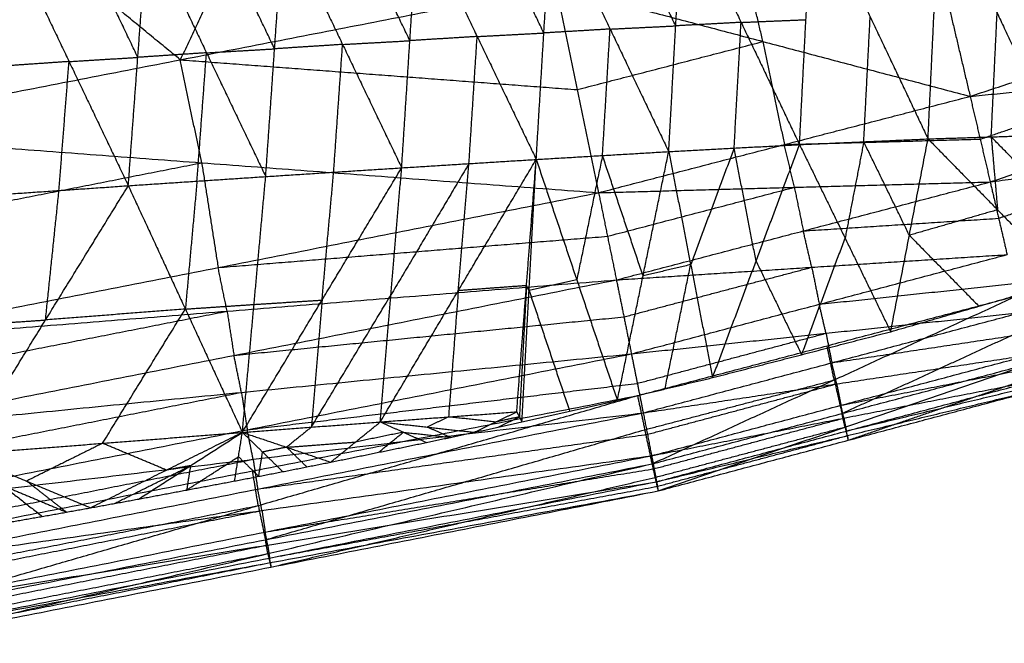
# Model space of a CAD drawing. Header units: millimetres. Extents: x -106 to 110, y -96 to 120.
# Tile 470 of 656: x 19.78 to 26.95, y -94.84 to -90.3. Entities that reach past the tile are written whole.
import ezdxf

# ---------------------------------------------------------------- set-up
doc = ezdxf.new("R2010")
doc.units = ezdxf.units.MM
doc.header["$MEASUREMENT"] = 0
doc.layers.add('Default', color=7, linetype='Continuous', true_color=0x000000)

msp = doc.modelspace()

# ---------------------------------------------------------------- linework, layer by layer
at = {"layer": 'Default'}
for points in [[(18.2146, -91.121, 13.7555), (19.1593, -89.123, 13.0899), (20.1041, -87.1249, 12.4242)], [(21.8931, -88.5906, 13.0837), (21.4207, -89.5897, 13.4165), (20.9483, -90.5887, 13.7493)], [(20.9483, -90.5887, 13.7493), (20.0538, -89.8558, 13.4196), (19.1593, -89.123, 13.0899)], [(25.4572, -91.2061, 9.81), (25.5039, -90.2969, 9.6569), (25.5506, -89.3876, 9.5038)], [(25.5506, -89.3876, 9.5038), (25.9717, -90.2761, 9.7204), (26.3929, -91.1646, 9.937)], [(26.3519, -89.3857, 13.7291), (26.5257, -90.1203, 13.6678), (26.6995, -90.855, 13.6065)], [(26.3929, -91.1646, 9.937), (26.4359, -90.2626, 9.7858), (26.4789, -89.3606, 9.6345)], [(26.4789, -89.3606, 9.6345), (26.896, -90.2479, 9.8602), (27.3131, -91.1352, 10.0858)], [(24.5557, -90.3418, 9.5455), (24.3422, -89.8959, 9.4428), (24.1287, -89.45, 9.3402)], [(24.5049, -91.257, 9.7008), (24.5557, -90.3418, 9.5455), (24.6064, -89.4266, 9.3901)], [(24.6064, -89.4266, 9.3901), (25.0318, -90.3164, 9.6001), (25.4572, -91.2061, 9.81)], [(22.5603, -91.3749, 9.5222), (22.6201, -90.4498, 9.3615), (22.68, -89.5246, 9.2009)], [(22.68, -89.5246, 9.2009), (23.11, -90.4193, 9.4034), (23.54, -91.314, 9.606)], [(23.5955, -90.3937, 9.4481), (23.3805, -89.9463, 9.3468), (23.1655, -89.499, 9.2456)], [(23.54, -91.314, 9.606), (23.5955, -90.3937, 9.4481), (23.6509, -89.4734, 9.2903)], [(23.6509, -89.4734, 9.2903), (24.0779, -90.3652, 9.4955), (24.5049, -91.257, 9.7008)], [(21.635, -90.5089, 9.2843), (21.4196, -90.0585, 9.1845), (21.2041, -89.6081, 9.0847)], [(21.5703, -91.4387, 9.4478), (21.635, -90.5089, 9.2843), (21.6998, -89.5792, 9.1208)], [(21.6998, -89.5792, 9.1208), (22.13, -90.477, 9.3215), (22.5603, -91.3749, 9.5222)], [(22.6201, -90.4498, 9.3615), (22.405, -90.0008, 9.2612), (22.1899, -89.5519, 9.1608)], [(20.6391, -90.5711, 9.2149), (20.4234, -90.1192, 9.1154), (20.2078, -89.6673, 9.0159)], [(20.5698, -91.5053, 9.3811), (20.6391, -90.5711, 9.2149), (20.7084, -89.6369, 9.0486)], [(20.7084, -89.6369, 9.0486), (21.1393, -90.5378, 9.2482), (21.5703, -91.4387, 9.4478)], [(19.7072, -89.6976, 8.9831), (20.1385, -90.6015, 9.1821), (20.5698, -91.5053, 9.3811)], [(25.1908, -90.4557, 13.6748), (25.1039, -90.0883, 13.7055), (25.017, -89.721, 13.7362)], [(26.6995, -90.855, 13.6065), (28.0171, -90.4199, 13.6113), (29.3346, -89.9848, 13.6161)], [(18.2146, -91.121, 13.7555), (20.9483, -90.5887, 13.7493), (23.6821, -90.0564, 13.7432)], [(23.6821, -90.0564, 13.7432), (23.838, -90.8062, 13.6722), (23.9939, -91.5561, 13.6013)], [(23.6821, -90.0564, 13.7432), (25.1908, -90.4557, 13.6748), (26.6995, -90.855, 13.6065)], [(26.853, -91.1499, 10.0114), (26.8745, -90.6989, 9.9358), (26.896, -90.2479, 9.8602)], [(25.0318, -90.3164, 9.6001), (24.7938, -90.3291, 9.5728), (24.5557, -90.3418, 9.5455)], [(24.9811, -91.2315, 9.7554), (25.0065, -90.774, 9.6778), (25.0318, -90.3164, 9.6001)], [(25.0318, -90.3164, 9.6001), (25.2679, -90.3066, 9.6285), (25.5039, -90.2969, 9.6569)], [(25.925, -91.1854, 9.8735), (25.9484, -90.7307, 9.797), (25.9717, -90.2761, 9.7204)], [(23.11, -90.4193, 9.4034), (23.3528, -90.4065, 9.4258), (23.5955, -90.3937, 9.4481)], [(24.0779, -90.3652, 9.4955), (23.8367, -90.3794, 9.4718), (23.5955, -90.3937, 9.4481)], [(24.0225, -91.2855, 9.6534), (24.0502, -90.8253, 9.5745), (24.0779, -90.3652, 9.4955)], [(24.0779, -90.3652, 9.4955), (24.3168, -90.3535, 9.5205), (24.5557, -90.3418, 9.5455)], [(22.13, -90.477, 9.3215), (22.3751, -90.4634, 9.3415), (22.6201, -90.4498, 9.3615)], [(23.11, -90.4193, 9.4034), (22.8651, -90.4345, 9.3825), (22.6201, -90.4498, 9.3615)], [(23.0502, -91.3445, 9.5641), (23.0801, -90.8819, 9.4837), (23.11, -90.4193, 9.4034)], [(23.838, -90.8062, 13.6722), (24.5144, -90.6309, 13.6735), (25.1908, -90.4557, 13.6748)], [(25.1908, -90.4557, 13.6748), (25.2687, -90.8306, 13.6393), (25.3467, -91.2055, 13.6039)], [(21.1393, -90.5378, 9.2482), (20.8892, -90.5545, 9.2315), (20.6391, -90.5711, 9.2149)], [(21.07, -91.472, 9.4144), (21.1047, -91.0049, 9.3313), (21.1393, -90.5378, 9.2482)], [(21.1393, -90.5378, 9.2482), (21.3872, -90.5234, 9.2662), (21.635, -90.5089, 9.2843)], [(22.13, -90.477, 9.3215), (21.8825, -90.493, 9.3029), (21.635, -90.5089, 9.2843)], [(22.0653, -91.4068, 9.485), (22.0976, -90.9419, 9.4032), (22.13, -90.477, 9.3215)], [(20.1385, -90.6015, 9.1821), (19.8861, -90.6189, 9.167), (19.6338, -90.6362, 9.1519)], [(20.0651, -91.5401, 9.3509), (20.1018, -91.0708, 9.2665), (20.1385, -90.6015, 9.1821)], [(20.1385, -90.6015, 9.1821), (20.3888, -90.5863, 9.1985), (20.6391, -90.5711, 9.2149)], [(20.9483, -90.5887, 13.7493), (22.3931, -90.6975, 13.7108), (23.838, -90.8062, 13.6722)], [(21.1042, -91.3385, 13.6784), (21.0263, -90.9636, 13.7138), (20.9483, -90.5887, 13.7493)], [(26.6995, -90.855, 13.6065), (28.0962, -90.7194, 13.5023), (29.4929, -90.5839, 13.3981)], [(26.8455, -91.478, 13.354), (28.1692, -91.0309, 13.376), (29.4929, -90.5839, 13.3981)], [(26.7725, -91.1665, 13.4802), (27.4343, -90.943, 13.4912), (28.0962, -90.7194, 13.5023)], [(23.9939, -91.5561, 13.6013), (25.3467, -91.2055, 13.6039), (26.6995, -90.855, 13.6065)], [(26.6995, -90.855, 13.6065), (26.7725, -91.1665, 13.4802), (26.8455, -91.478, 13.354)], [(18.2146, -91.121, 13.7555), (21.1042, -91.3385, 13.6784), (23.9939, -91.5561, 13.6013)], [(26.8455, -91.478, 13.354), (28.2364, -91.2857, 13.2227), (29.6274, -91.0934, 13.0914)], [(25.3467, -91.2055, 13.6039), (26.0596, -91.186, 13.542), (26.7725, -91.1665, 13.4802)], [(25.4572, -91.2061, 9.81), (25.925, -91.1854, 9.8735), (26.3929, -91.1646, 9.937)], [(25.925, -91.1854, 9.8735), (25.8571, -91.5362, 9.9716), (25.7891, -91.8871, 10.0696)], [(26.2569, -91.8664, 10.1331), (26.091, -91.5259, 10.0033), (25.925, -91.1854, 9.8735)], [(26.1209, -92.5682, 10.3292), (26.2569, -91.8664, 10.1331), (26.3929, -91.1646, 9.937)], [(26.3929, -91.1646, 9.937), (26.853, -91.1499, 10.0114), (27.3131, -91.1352, 10.0858)], [(26.3929, -91.1646, 9.937), (26.8991, -91.6808, 10.177), (27.4054, -92.1971, 10.417)], [(26.853, -91.1499, 10.0114), (26.8761, -91.4154, 10.0942), (26.8991, -91.6808, 10.177)], [(27.3593, -91.6661, 10.2514), (27.1061, -91.408, 10.1314), (26.853, -91.1499, 10.0114)], [(23.54, -91.314, 9.606), (24.0225, -91.2855, 9.6534), (24.5049, -91.257, 9.7008)], [(24.1307, -93.0677, 10.2506), (24.3178, -92.1623, 9.9757), (24.5049, -91.257, 9.7008)], [(24.5049, -91.257, 9.7008), (24.9811, -91.2315, 9.7554), (25.4572, -91.2061, 9.81)], [(24.5049, -91.257, 9.7008), (24.6646, -92.0797, 9.9864), (24.8243, -92.9025, 10.2719)], [(24.9811, -91.2315, 9.7554), (24.8229, -91.6556, 9.8709), (24.6646, -92.0797, 9.9864)], [(24.8243, -92.9025, 10.2719), (25.1408, -92.0543, 10.041), (25.4572, -91.2061, 9.81)], [(25.1408, -92.0543, 10.041), (25.0609, -91.6429, 9.8982), (24.9811, -91.2315, 9.7554)], [(25.4197, -91.517, 13.4776), (25.3832, -91.3613, 13.5407), (25.3467, -91.2055, 13.6039)], [(25.4572, -91.2061, 9.81), (25.7891, -91.8871, 10.0696), (26.1209, -92.5682, 10.3292)], [(22.4049, -93.2249, 10.1248), (22.9725, -92.2695, 9.8654), (23.54, -91.314, 9.606)], [(22.5603, -91.3749, 9.5222), (23.0502, -91.3445, 9.5641), (23.54, -91.314, 9.606)], [(23.3982, -93.1515, 10.1997), (23.4691, -92.2327, 9.9028), (23.54, -91.314, 9.606)], [(23.4363, -93.2247, 10.234), (23.4882, -92.2693, 9.92), (23.54, -91.314, 9.606)], [(23.54, -91.314, 9.606), (23.8354, -92.1908, 9.9283), (24.1307, -93.0677, 10.2506)], [(24.0225, -91.2855, 9.6534), (23.9289, -91.7382, 9.7908), (23.8354, -92.1908, 9.9283)], [(24.3178, -92.1623, 9.9757), (24.1702, -91.7239, 9.8145), (24.0225, -91.2855, 9.6534)], [(26.9071, -91.7425, 13.1806), (27.5717, -91.5141, 13.2017), (28.2364, -91.2857, 13.2227)], [(18.3342, -91.8836, 13.6782), (19.7192, -91.6111, 13.6783), (21.1042, -91.3385, 13.6784)], [(21.1042, -91.3385, 13.6784), (21.1641, -91.7198, 13.6397), (21.2239, -92.1011, 13.6011)], [(21.4004, -93.3008, 10.059), (21.9803, -92.3379, 9.7906), (22.5603, -91.3749, 9.5222)], [(21.5703, -91.4387, 9.4478), (22.0653, -91.4068, 9.485), (22.5603, -91.3749, 9.5222)], [(21.9803, -92.3379, 9.7906), (22.0228, -91.8723, 9.6378), (22.0653, -91.4068, 9.485)], [(22.4049, -93.2249, 10.1248), (22.4826, -92.2999, 9.8235), (22.5603, -91.3749, 9.5222)], [(23.0502, -91.3445, 9.5641), (22.7664, -91.8222, 9.6938), (22.4826, -92.2999, 9.8235)], [(22.9725, -92.2695, 9.8654), (23.0113, -91.807, 9.7147), (23.0502, -91.3445, 9.5641)], [(20.5698, -91.5053, 9.3811), (21.07, -91.472, 9.4144), (21.5703, -91.4387, 9.4478)], [(21.07, -91.472, 9.4144), (21.0276, -91.9375, 9.5672), (20.9851, -92.4031, 9.72)], [(21.4004, -93.3008, 10.059), (21.4853, -92.3697, 9.7534), (21.5703, -91.4387, 9.4478)], [(23.9939, -91.5561, 13.6013), (25.4197, -91.517, 13.4776), (26.8455, -91.478, 13.354)], [(24.124, -92.191, 13.3333), (25.4847, -91.8345, 13.3437), (26.8455, -91.478, 13.354)], [(26.8455, -91.478, 13.354), (26.9071, -91.7425, 13.1806), (26.9687, -92.0069, 13.0072)], [(19.3643, -93.4602, 9.9473), (19.967, -92.4828, 9.6642), (20.5698, -91.5053, 9.3811)], [(19.5604, -91.5749, 9.3207), (20.0651, -91.5401, 9.3509), (20.5698, -91.5053, 9.3811)], [(19.967, -92.4828, 9.6642), (20.0161, -92.0114, 9.5076), (20.0651, -91.5401, 9.3509)], [(20.5698, -91.5053, 9.3811), (20.9851, -92.4031, 9.72), (21.4004, -93.3008, 10.059)], [(24.0589, -91.8735, 13.4673), (24.7393, -91.6953, 13.4725), (25.4197, -91.517, 13.4776)], [(25.4197, -91.517, 13.4776), (25.4522, -91.6758, 13.4106), (25.4847, -91.8345, 13.3437)], [(18.4539, -92.6462, 13.601), (21.2239, -92.1011, 13.6011), (23.9939, -91.5561, 13.6013)], [(23.9939, -91.5561, 13.6013), (24.0589, -91.8735, 13.4673), (24.124, -92.191, 13.3333)], [(26.8991, -91.6808, 10.177), (26.578, -91.7736, 10.155), (26.2569, -91.8664, 10.1331)], [(25.4847, -91.8345, 13.3437), (26.1959, -91.7885, 13.2621), (26.9071, -91.7425, 13.1806)], [(25.5463, -92.099, 13.1703), (25.5155, -91.9667, 13.257), (25.4847, -91.8345, 13.3437)], [(21.2239, -92.1011, 13.6011), (22.6414, -91.9873, 13.5342), (24.0589, -91.8735, 13.4673)], [(25.4726, -92.7353, 10.3005), (25.6309, -92.3112, 10.1851), (25.7891, -91.8871, 10.0696)], [(26.2569, -91.8664, 10.1331), (26.51, -92.1245, 10.2531), (26.7632, -92.3826, 10.3731)], [(24.124, -92.191, 13.3333), (25.5463, -92.099, 13.1703), (26.9687, -92.0069, 13.0072)], [(24.2331, -92.7295, 12.9687), (25.6009, -92.3682, 12.988), (26.9687, -92.0069, 13.0072)], [(21.289, -92.4186, 13.4672), (21.2564, -92.2599, 13.5342), (21.2239, -92.1011, 13.6011)], [(24.1786, -92.4603, 13.151), (24.8624, -92.2796, 13.1606), (25.5463, -92.099, 13.1703)], [(24.6646, -92.0797, 9.9864), (24.4912, -92.121, 9.981), (24.3178, -92.1623, 9.9757)], [(24.4775, -92.9851, 10.2612), (24.5711, -92.5324, 10.1238), (24.6646, -92.0797, 9.9864)], [(25.1408, -92.0543, 10.041), (25.3067, -92.3948, 10.1708), (25.4726, -92.7353, 10.3005)], [(25.5463, -92.099, 13.1703), (25.5736, -92.2336, 13.0791), (25.6009, -92.3682, 12.988)], [(18.4539, -92.6462, 13.601), (21.289, -92.4186, 13.4672), (24.124, -92.191, 13.3333)], [(18.5542, -93.2899, 13.3228), (21.3391, -92.7404, 13.3281), (24.124, -92.191, 13.3333)], [(23.8354, -92.1908, 9.9283), (23.6618, -92.2301, 9.9241), (23.4882, -92.2693, 9.92)], [(24.124, -92.191, 13.3333), (24.1786, -92.4603, 13.151), (24.2331, -92.7295, 12.9687)], [(26.1209, -92.5682, 10.3292), (26.7632, -92.3826, 10.3731), (27.4054, -92.1971, 10.417)], [(23.4691, -92.2327, 9.9028), (23.2208, -92.2511, 9.8841), (22.9725, -92.2695, 9.8654)], [(23.4691, -92.2327, 9.9028), (23.4432, -92.7104, 10.0598), (23.4173, -93.1881, 10.2168)], [(23.4882, -92.2693, 9.92), (23.4787, -92.251, 9.9114), (23.4691, -92.2327, 9.9028)], [(25.6009, -92.3682, 12.988), (26.3092, -92.2932, 12.8955), (27.0176, -92.2182, 12.803)], [(21.4853, -92.3697, 9.7534), (21.7328, -92.3538, 9.772), (21.9803, -92.3379, 9.7906)], [(21.9026, -93.2629, 10.0919), (22.1926, -92.7814, 9.9577), (22.4826, -92.2999, 9.8235)], [(21.9803, -92.3379, 9.7906), (21.9415, -92.8004, 9.9412), (21.9026, -93.2629, 10.0919)], [(22.9725, -92.2695, 9.8654), (22.937, -92.7288, 10.0138), (22.9015, -93.1882, 10.1622)], [(23.4882, -92.2693, 9.92), (23.6359, -92.7078, 10.0811), (23.7835, -93.1462, 10.2423)], [(24.2777, -93.0332, 10.2548), (25.6574, -92.6706, 10.3214), (27.0371, -92.308, 10.3881)], [(24.3827, -93.5306, 10.6163), (25.7099, -92.9193, 10.5022), (27.0371, -92.308, 10.3881)], [(20.9851, -92.4031, 9.72), (20.4761, -92.4429, 9.6921), (19.967, -92.4828, 9.6642)], [(20.3823, -93.3805, 10.0031), (20.6837, -92.8918, 9.8616), (20.9851, -92.4031, 9.72)], [(20.9851, -92.4031, 9.72), (21.2352, -92.3864, 9.7367), (21.4853, -92.3697, 9.7534)], [(25.6498, -92.5795, 12.7837), (25.6254, -92.4738, 12.8859), (25.6009, -92.3682, 12.988)], [(18.5041, -92.968, 13.4619), (19.8965, -92.6933, 13.4645), (21.289, -92.4186, 13.4672)], [(19.4623, -92.5175, 9.634), (19.7147, -92.5002, 9.6491), (19.967, -92.4828, 9.6642)], [(21.289, -92.4186, 13.4672), (21.314, -92.5795, 13.3976), (21.3391, -92.7404, 13.3281)], [(21.3391, -92.7404, 13.3281), (22.7588, -92.6003, 13.2395), (24.1786, -92.4603, 13.151)], [(24.2331, -92.7295, 12.9687), (25.6498, -92.5795, 12.7837), (27.0665, -92.4294, 12.5988)], [(24.3191, -93.1592, 12.5413), (25.6928, -92.7943, 12.57), (27.0665, -92.4294, 12.5988)], [(25.7663, -93.1637, 10.6795), (26.4299, -92.858, 10.6224), (27.0935, -92.5524, 10.5654)], [(24.2761, -92.9444, 12.755), (24.963, -92.7619, 12.7694), (25.6498, -92.5795, 12.7837)], [(24.8243, -92.9025, 10.2719), (25.4726, -92.7353, 10.3005), (26.1209, -92.5682, 10.3292)], [(25.6498, -92.5795, 12.7837), (25.6713, -92.6869, 12.6769), (25.6928, -92.7943, 12.57)], [(25.6928, -92.7943, 12.57), (26.3973, -92.6886, 12.4756), (27.1018, -92.5829, 12.3811)], [(25.7099, -92.9193, 10.5022), (25.6837, -92.7949, 10.4118), (25.6574, -92.6706, 10.3214)], [(18.5542, -93.2899, 13.3228), (21.3937, -93.0097, 13.1457), (24.2331, -92.7295, 12.9687)], [(18.6386, -93.8345, 12.9464), (21.4358, -93.282, 12.9575), (24.2331, -92.7295, 12.9687)], [(21.3937, -93.0097, 13.1457), (21.3664, -92.8751, 13.2369), (21.3391, -92.7404, 13.3281)], [(24.2331, -92.7295, 12.9687), (24.2761, -92.9444, 12.755), (24.3191, -93.1592, 12.5413)], [(24.3191, -93.1592, 12.5413), (25.7281, -92.9478, 12.3523), (27.1371, -92.7364, 12.1634)], [(24.3804, -93.4711, 12.0872), (25.7588, -93.1037, 12.1253), (27.1371, -92.7364, 12.1634)], [(24.3827, -93.5306, 10.6163), (25.7663, -93.1637, 10.6795), (27.1499, -92.7968, 10.7427)], [(24.4274, -93.7272, 11.2347), (25.7887, -93.262, 10.9887), (27.1499, -92.7968, 10.7427)], [(25.7281, -92.9478, 12.3523), (25.7105, -92.8711, 12.4612), (25.6928, -92.7943, 12.57)], [(25.7588, -93.1037, 12.1253), (26.4586, -92.9667, 12.0372), (27.1584, -92.8296, 11.9492)], [(24.1307, -93.0677, 10.2506), (24.4775, -92.9851, 10.2612), (24.8243, -92.9025, 10.2719)], [(25.811, -93.3583, 11.2886), (26.4917, -93.1257, 11.1656), (27.1723, -92.8931, 11.0426)], [(21.4358, -93.282, 12.9575), (22.856, -93.1132, 12.8562), (24.2761, -92.9444, 12.755)], [(24.3302, -93.2819, 10.4355), (25.0201, -93.1006, 10.4689), (25.7099, -92.9193, 10.5022)], [(24.3498, -93.3152, 12.3142), (25.039, -93.1315, 12.3333), (25.7281, -92.9478, 12.3523)], [(24.3804, -93.4711, 12.0872), (25.7801, -93.197, 11.911), (27.1797, -92.9229, 11.7349)], [(24.4164, -93.6602, 11.6415), (25.7981, -93.2915, 11.6882), (27.1797, -92.9229, 11.7349)], [(25.7099, -92.9193, 10.5022), (25.7381, -93.0415, 10.5908), (25.7663, -93.1637, 10.6795)], [(25.7281, -92.9478, 12.3523), (25.7434, -93.0258, 12.2388), (25.7588, -93.1037, 12.1253)], [(25.7981, -93.2915, 11.6882), (26.4926, -93.1238, 11.6134), (27.1872, -92.9561, 11.5387)], [(18.5964, -93.5622, 13.1346), (19.995, -93.2859, 13.1402), (21.3937, -93.0097, 13.1457)], [(18.6718, -94.1301, 10.1827), (21.4748, -93.5817, 10.2187), (24.2777, -93.0332, 10.2548)], [(18.754, -94.6343, 10.5433), (21.5159, -93.8338, 10.399), (24.2777, -93.0332, 10.2548)], [(21.3937, -93.0097, 13.1457), (21.4148, -93.1459, 13.0516), (21.4358, -93.282, 12.9575)], [(24.2777, -93.0332, 10.2548), (24.3302, -93.2819, 10.4355), (24.3827, -93.5306, 10.6163)], [(24.4164, -93.6602, 11.6415), (25.8055, -93.3248, 11.492), (27.1947, -92.9894, 11.3425)], [(24.4274, -93.7272, 11.2347), (25.811, -93.3583, 11.2886), (27.1947, -92.9894, 11.3425)], [(23.4363, -93.2247, 10.234), (23.7835, -93.1462, 10.2423), (24.1307, -93.0677, 10.2506)], [(25.7801, -93.197, 11.911), (25.7694, -93.1503, 12.0182), (25.7588, -93.1037, 12.1253)], [(18.6386, -93.8345, 12.9464), (21.4788, -93.4969, 12.7438), (24.3191, -93.1592, 12.5413)], [(18.7052, -94.2681, 12.5066), (21.5121, -93.7137, 12.5239), (24.3191, -93.1592, 12.5413)], [(22.4049, -93.2249, 10.1248), (22.9015, -93.1882, 10.1622), (23.3982, -93.1515, 10.1997)], [(22.9015, -93.1882, 10.1622), (22.8242, -93.2254, 10.1691), (22.7469, -93.2626, 10.176)], [(23.2435, -93.2259, 10.2134), (23.0725, -93.207, 10.1878), (22.9015, -93.1882, 10.1622)], [(23.0889, -93.3004, 10.2272), (23.2435, -93.2259, 10.2134), (23.3982, -93.1515, 10.1997)], [(23.4173, -93.1881, 10.2168), (23.3304, -93.207, 10.2151), (23.2435, -93.2259, 10.2134)], [(23.2626, -93.2625, 10.2306), (23.3399, -93.2253, 10.2237), (23.4173, -93.1881, 10.2168)], [(23.3982, -93.1515, 10.1997), (23.4173, -93.1881, 10.2168), (23.4363, -93.2247, 10.234)], [(24.3191, -93.1592, 12.5413), (24.3498, -93.3152, 12.3142), (24.3804, -93.4711, 12.0872)], [(24.3984, -93.5656, 11.8644), (25.0892, -93.3813, 11.8877), (25.7801, -93.197, 11.911)], [(25.7887, -93.262, 10.9887), (25.7775, -93.2129, 10.8341), (25.7663, -93.1637, 10.6795)], [(25.7801, -93.197, 11.911), (25.7891, -93.2443, 11.7996), (25.7981, -93.2915, 11.6882)], [(21.4004, -93.3008, 10.059), (21.9026, -93.2629, 10.0919), (22.4049, -93.2249, 10.1248)], [(21.9026, -93.2629, 10.0919), (21.8124, -93.336, 10.1135), (21.7222, -93.4092, 10.1352)], [(22.0439, -93.5176, 10.2114), (22.2244, -93.3712, 10.1681), (22.4049, -93.2249, 10.1248)], [(22.4049, -93.2249, 10.1248), (22.5727, -93.2997, 10.173), (22.7405, -93.3745, 10.2212)], [(22.4049, -93.2249, 10.1248), (22.7469, -93.2626, 10.176), (23.0889, -93.3004, 10.2272)], [(22.9147, -93.3374, 10.2242), (22.8308, -93.3, 10.2001), (22.7469, -93.2626, 10.176)], [(23.0889, -93.3004, 10.2272), (23.2626, -93.2625, 10.2306), (23.4363, -93.2247, 10.234)], [(24.4051, -93.6289, 10.9255), (25.0969, -93.4455, 10.9571), (25.7887, -93.262, 10.9887)], [(25.7887, -93.262, 10.9887), (25.7999, -93.3102, 11.1387), (25.811, -93.3583, 11.2886)], [(19.3643, -93.4602, 9.9473), (20.3823, -93.3805, 10.0031), (21.4004, -93.3008, 10.059)], [(20.2939, -93.8503, 10.1949), (20.8472, -93.5756, 10.1269), (21.4004, -93.3008, 10.059)], [(20.6451, -93.7863, 10.1976), (21.0228, -93.5436, 10.1283), (21.4004, -93.3008, 10.059)], [(21.3441, -93.6549, 10.2037), (21.3723, -93.4779, 10.1313), (21.4004, -93.3008, 10.059)], [(21.4004, -93.3008, 10.059), (21.5475, -93.4439, 10.1331), (21.6947, -93.5869, 10.2073)], [(21.4004, -93.3008, 10.059), (21.7222, -93.4092, 10.1352), (22.0439, -93.5176, 10.2114)], [(21.4788, -93.4969, 12.7438), (21.4573, -93.3895, 12.8507), (21.4358, -93.282, 12.9575)], [(21.5121, -93.7137, 12.5239), (22.931, -93.5144, 12.4191), (24.3498, -93.3152, 12.3142)], [(21.5684, -94.0824, 10.5798), (22.9493, -93.6822, 10.5077), (24.3302, -93.2819, 10.4355)], [(22.5727, -93.2997, 10.173), (22.3985, -93.3355, 10.1705), (22.2244, -93.3712, 10.1681)], [(22.3922, -93.446, 10.2163), (22.4824, -93.3729, 10.1947), (22.5727, -93.2997, 10.173)], [(22.5727, -93.2997, 10.173), (22.7437, -93.3186, 10.1986), (22.9147, -93.3374, 10.2242)], [(22.7405, -93.3745, 10.2212), (22.9147, -93.3374, 10.2242), (23.0889, -93.3004, 10.2272)], [(24.4219, -93.6937, 11.4381), (25.1137, -93.5093, 11.4651), (25.8055, -93.3248, 11.492)], [(25.8055, -93.3248, 11.492), (25.8018, -93.3082, 11.5901), (25.7981, -93.2915, 11.6882)], [(25.8055, -93.3248, 11.492), (25.8083, -93.3416, 11.3903), (25.811, -93.3583, 11.2886)], [(20.3823, -93.3805, 10.0031), (20.1057, -93.5179, 10.0371), (19.8291, -93.6553, 10.0711)], [(20.8472, -93.5756, 10.1269), (20.6148, -93.478, 10.065), (20.3823, -93.3805, 10.0031)], [(21.7222, -93.4092, 10.1352), (21.6349, -93.4265, 10.1342), (21.5475, -93.4439, 10.1331)], [(21.7222, -93.4092, 10.1352), (21.9733, -93.3902, 10.1516), (22.2244, -93.3712, 10.1681)], [(21.8693, -93.5522, 10.2094), (21.7957, -93.4807, 10.1723), (21.7222, -93.4092, 10.1352)], [(22.0439, -93.5176, 10.2114), (22.3922, -93.446, 10.2163), (22.7405, -93.3745, 10.2212)], [(18.7052, -94.2681, 12.5066), (21.5428, -93.8696, 12.2969), (24.3804, -93.4711, 12.0872)], [(18.7527, -94.5817, 12.0407), (21.5666, -94.0264, 12.0639), (24.3804, -93.4711, 12.0872)], [(19.3643, -93.4602, 9.9473), (19.654, -93.6865, 10.0698), (19.9438, -93.9128, 10.1923)], [(19.3643, -93.4602, 9.9473), (19.8291, -93.6553, 10.0711), (20.2939, -93.8503, 10.1949)], [(20.9946, -93.7206, 10.2007), (21.1835, -93.5993, 10.166), (21.3723, -93.4779, 10.1313)], [(21.3723, -93.4779, 10.1313), (21.4458, -93.5494, 10.1684), (21.5194, -93.6209, 10.2055)], [(21.5194, -93.6209, 10.2055), (21.5335, -93.5324, 10.1693), (21.5475, -93.4439, 10.1331)], [(24.3804, -93.4711, 12.0872), (24.3984, -93.5656, 11.8644), (24.4164, -93.6602, 11.6415)], [(18.6719, -94.0513, 12.7265), (20.0753, -93.7741, 12.7351), (21.4788, -93.4969, 12.7438)], [(18.754, -94.6343, 10.5433), (21.5684, -94.0824, 10.5798), (24.3827, -93.5306, 10.6163)], [(18.7891, -94.8364, 11.1697), (21.5859, -94.1835, 10.893), (24.3827, -93.5306, 10.6163)], [(20.4695, -93.8183, 10.1962), (20.7462, -93.6809, 10.1622), (21.0228, -93.5436, 10.1283)], [(21.0228, -93.5436, 10.1283), (20.935, -93.5596, 10.1276), (20.8472, -93.5756, 10.1269)], [(21.0228, -93.5436, 10.1283), (21.0087, -93.6321, 10.1645), (20.9946, -93.7206, 10.2007)], [(21.4788, -93.4969, 12.7438), (21.4955, -93.6053, 12.6339), (21.5121, -93.7137, 12.5239)], [(21.6947, -93.5869, 10.2073), (21.8693, -93.5522, 10.2094), (22.0439, -93.5176, 10.2114)], [(24.3827, -93.5306, 10.6163), (24.4051, -93.6289, 10.9255), (24.4274, -93.7272, 11.2347)], [(21.3441, -93.6549, 10.2037), (21.5194, -93.6209, 10.2055), (21.6947, -93.5869, 10.2073)], [(21.5159, -93.8338, 10.399), (21.4953, -93.7077, 10.3089), (21.4748, -93.5817, 10.2187)], [(21.5666, -94.0264, 12.0639), (22.9825, -93.796, 11.9641), (24.3984, -93.5656, 11.8644)], [(21.6083, -94.2818, 11.2022), (23.0067, -93.9554, 11.0639), (24.4051, -93.6289, 10.9255)], [(18.7527, -94.5817, 12.0407), (21.5845, -94.1209, 11.8411), (24.4164, -93.6602, 11.6415)], [(18.7806, -94.7708, 11.5847), (21.5985, -94.2155, 11.6131), (24.4164, -93.6602, 11.6415)], [(19.654, -93.6865, 10.0698), (19.8864, -93.784, 10.1317), (20.1189, -93.8816, 10.1936)], [(20.1189, -93.8816, 10.1936), (19.974, -93.7684, 10.1323), (19.8291, -93.6553, 10.0711)], [(20.6451, -93.7863, 10.1976), (20.9946, -93.7206, 10.2007), (21.3441, -93.6549, 10.2037)], [(21.5985, -94.2155, 11.6131), (23.0102, -93.9546, 11.5256), (24.4219, -93.6937, 11.4381)], [(24.4164, -93.6602, 11.6415), (24.4219, -93.6937, 11.4381), (24.4274, -93.7272, 11.2347)], [(18.7806, -94.7708, 11.5847), (21.604, -94.249, 11.4097), (24.4274, -93.7272, 11.2347)], [(18.7891, -94.8364, 11.1697), (21.6083, -94.2818, 11.2022), (24.4274, -93.7272, 11.2347)], [(21.5428, -93.8696, 12.2969), (21.5275, -93.7916, 12.4104), (21.5121, -93.7137, 12.5239)], [(18.7129, -94.3822, 10.363), (20.1144, -94.108, 10.381), (21.5159, -93.8338, 10.399)], [(20.2939, -93.8503, 10.1949), (20.4695, -93.8183, 10.1962), (20.6451, -93.7863, 10.1976)], [(21.5159, -93.8338, 10.399), (21.5421, -93.9581, 10.4894), (21.5684, -94.0824, 10.5798)], [(18.7289, -94.4249, 12.2736), (20.1359, -94.1472, 12.2853), (21.5428, -93.8696, 12.2969)], [(19.2421, -94.0345, 10.1871), (19.5929, -93.9737, 10.1897), (19.9438, -93.9128, 10.1923)], [(19.9438, -93.9128, 10.1923), (20.1189, -93.8816, 10.1936), (20.2939, -93.8503, 10.1949)], [(21.5428, -93.8696, 12.2969), (21.5547, -93.948, 12.1804), (21.5666, -94.0264, 12.0639)], [(21.5845, -94.1209, 11.8411), (21.5756, -94.0737, 11.9525), (21.5666, -94.0264, 12.0639)], [(18.7667, -94.6762, 11.8127), (20.1756, -94.3986, 11.8269), (21.5845, -94.1209, 11.8411)], [(21.5859, -94.1835, 10.893), (21.5772, -94.133, 10.7364), (21.5684, -94.0824, 10.5798)], [(21.5845, -94.1209, 11.8411), (21.5915, -94.1682, 11.7271), (21.5985, -94.2155, 11.6131)], [(18.7716, -94.7354, 10.8565), (20.1788, -94.4594, 10.8748), (21.5859, -94.1835, 10.893)], [(21.5859, -94.1835, 10.893), (21.5971, -94.2327, 11.0476), (21.6083, -94.2818, 11.2022)], [(18.7849, -94.8036, 11.3772), (20.1945, -94.5263, 11.3934), (21.604, -94.249, 11.4097)], [(21.604, -94.249, 11.4097), (21.6013, -94.2323, 11.5114), (21.5985, -94.2155, 11.6131)], [(21.604, -94.249, 11.4097), (21.6062, -94.2654, 11.306), (21.6083, -94.2818, 11.2022)]]:
    msp.add_open_spline(points, degree=2, dxfattribs=at)

doc.saveas('drawing.dxf')
